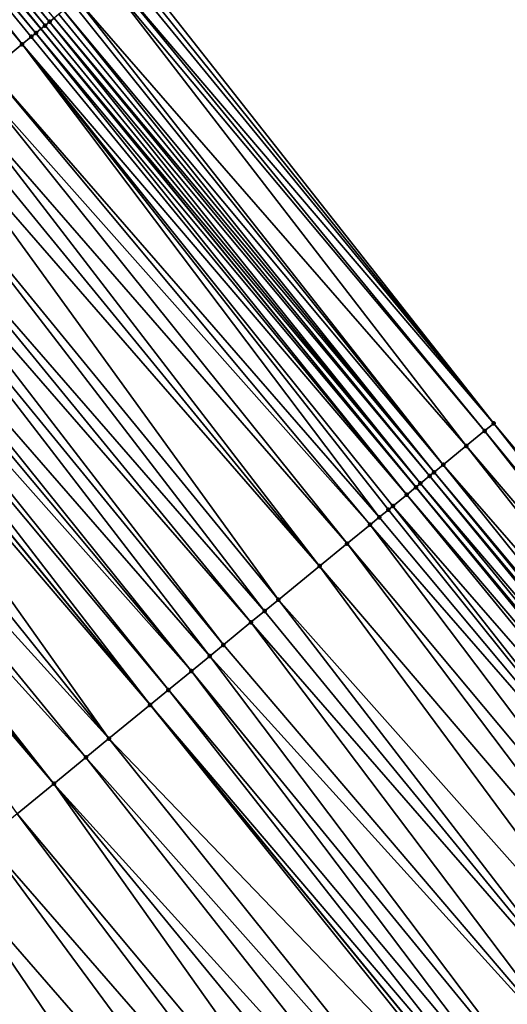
# Model space of a CAD drawing. Header units: feet. Extents: x 2004186 to 2014793, y 836912 to 864902.
# Tile 488 of 656: x 2007345 to 2007361, y 852045 to 852078. Entities that reach past the tile are written whole.
import ezdxf

# ---------------------------------------------------------------- set-up
doc = ezdxf.new("R2010")
doc.units = ezdxf.units.FT
doc.header["$LTSCALE"] = 100
doc.header["$MEASUREMENT"] = 0
for name, color, linetype, lineweight in [('EP_Travel Lane', 5, 'Continuous', 40), ('GPL_Skip Line', 2, 'Continuous', 40), ('Road Shots', 4, 'Continuous', 200), ('Road X-Section', 30, 'Continuous', 13)]:
    doc.layers.add(name, color=color, linetype=linetype, lineweight=lineweight)
doc.layers.add('I-77 SB_MM21-27-Surface-Border', color=7, linetype='Continuous')
doc.layers.add('I-77 SB_MM21-27-Surface-TIN', color=7, linetype='Continuous')

msp = doc.modelspace()

# ---------------------------------------------------------------- linework, layer by layer
at = {"layer": 'EP_Travel Lane'}
msp.add_polyline3d([(2007409.360636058, 852001.0853561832, 436.0396608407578), (2007396.500211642, 852016.4018308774, 436.1662396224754), (2007383.639723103, 852031.7183819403, 436.2780161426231), (2007370.954374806, 852047.0198980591, 436.3534693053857), (2007358.289980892, 852062.4992487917, 436.4248296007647), (2007345.625750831, 852077.9783992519, 436.5403146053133), (2007332.961546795, 852093.4575179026, 436.6628027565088), (2007320.484763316, 852108.9083508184, 436.7552748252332), (2007308.080106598, 852124.5968915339, 436.8335180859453), (2007295.675354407, 852140.2855529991, 436.8584495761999), (2007283.270587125, 852155.9742335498, 436.8749568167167), (2007270.955419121, 852171.5495952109, 436.9288561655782), (2007258.550641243, 852187.2382891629, 436.9984596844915), (2007246.145901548, 852202.9269348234, 437.0806944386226), (2007233.741103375, 852218.6156544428, 437.1436066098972)], dxfattribs=at)
at = {"layer": 'GPL_Skip Line'}
msp.add_polyline3d([(2007400.41848609, 851993.5982109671, 436.2031289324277), (2007387.580882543, 852008.9335304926, 436.3592634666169), (2007374.74317321, 852024.268976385, 436.4908941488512), (2007361.986144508, 852039.6713750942, 436.6037614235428), (2007349.312298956, 852055.1426916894, 436.7135698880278), (2007336.638543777, 852070.6138979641, 436.8476929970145), (2007323.964731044, 852086.0851744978, 436.9663311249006), (2007311.363644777, 852101.615408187, 437.0641809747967), (2007298.875162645, 852117.2369162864, 437.1475946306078), (2007286.386638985, 852132.8584763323, 437.2079724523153), (2007273.898076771, 852148.480084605, 437.2469640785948), (2007261.464525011, 852164.1451979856, 437.282366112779), (2007249.164776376, 852179.9155655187, 437.3910763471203), (2007236.864926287, 852195.686063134, 437.4659343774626), (2007224.565206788, 852211.4563933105, 437.5843661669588), (2007212.292808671, 852227.2478656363, 437.6978340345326)], dxfattribs=at)
at = {"layer": 'I-77 SB_MM21-27-Surface-Border', "color": 3, "linetype": 'ByBlock', "lineweight": -2}
msp.add_polyline3d([(2007235.760482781, 852220.19171268, 436.9675541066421), (2007248.533332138, 852204.7903650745, 436.853076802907), (2007260.833241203, 852189.0197918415, 436.7979060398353), (2007273.290845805, 852173.3722312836, 436.7392483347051), (2007285.925695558, 852158.0975889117, 436.6716579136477), (2007298.414230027, 852142.4760153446, 436.6172682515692), (2007310.90277895, 852126.8544236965, 436.5709005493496), (2007323.235145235, 852111.1079041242, 436.5432185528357), (2007336.185147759, 852096.100234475, 436.3995206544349), (2007348.549767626, 852080.3751865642, 436.3449406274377), (2007360.914235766, 852064.650323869, 436.2495338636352), (2007373.742862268, 852049.3056677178, 436.1573380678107), (2007385.476724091, 852033.2573517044, 436.1449178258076), (2007398.467898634, 852018.0501573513, 436.0381571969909), (2007411.15235097, 852002.5862111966, 435.9298862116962)], dxfattribs=at)
at = {"layer": 'I-77 SB_MM21-27-Surface-TIN', "color": 128, "linetype": 'ByBlock', "lineweight": -2}
for points in [[(2007332.782450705, 852093.3106725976, 436.6803129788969), (2007345.625750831, 852077.9783992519, 436.5403146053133), (2007332.961546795, 852093.4575179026, 436.6628027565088)], [(2007333.091769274, 852093.5642905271, 436.6500709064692), (2007332.961546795, 852093.4575179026, 436.6628027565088), (2007345.765564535, 852078.0930353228, 436.5267288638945)], [(2007345.765564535, 852078.0930353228, 436.5267288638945), (2007332.961546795, 852093.4575179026, 436.6628027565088), (2007345.625750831, 852077.9783992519, 436.5403146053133)], [(2007333.246469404, 852093.6910496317, 436.6459390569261), (2007333.091769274, 852093.5642905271, 436.6500709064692), (2007345.920261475, 852078.2197983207, 436.5217389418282)], [(2007333.091769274, 852093.5642905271, 436.6500709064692), (2007345.765564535, 852078.0930353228, 436.5267288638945), (2007345.920261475, 852078.2197983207, 436.5217389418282)], [(2007333.246469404, 852093.6910496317, 436.6459390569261), (2007345.920261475, 852078.2197983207, 436.5217389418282), (2007346.074973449, 852078.346542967, 436.5207935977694)], [(2007332.627782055, 852093.183875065, 436.6929144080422), (2007332.163727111, 852092.803542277, 436.7175364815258), (2007344.992200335, 852077.4590732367, 436.5840989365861)], [(2007332.782450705, 852093.3106725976, 436.6803129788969), (2007332.627782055, 852093.183875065, 436.6929144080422), (2007345.456245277, 852077.8394182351, 436.5567855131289)], [(2007332.627782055, 852093.183875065, 436.6929144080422), (2007345.301570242, 852077.7126284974, 436.5676689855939), (2007345.456245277, 852077.8394182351, 436.5567855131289)], [(2007332.627782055, 852093.183875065, 436.6929144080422), (2007344.992200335, 852077.4590732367, 436.5840989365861), (2007345.301570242, 852077.7126284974, 436.5676689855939)], [(2007332.782450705, 852093.3106725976, 436.6803129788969), (2007345.456245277, 852077.8394182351, 436.5567855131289), (2007345.625750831, 852077.9783992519, 436.5403146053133)], [(2007332.163727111, 852092.803542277, 436.7175364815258), (2007343.909343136, 852076.5717061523, 436.6247811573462), (2007344.992200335, 852077.4590732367, 436.5840989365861)], [(2007348.240426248, 852080.1215964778, 436.3690461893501), (2007347.931092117, 852079.8679975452, 436.3951014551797), (2007360.914235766, 852064.650323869, 436.2495338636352)], [(2007348.395088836, 852080.24840141, 436.3548138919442), (2007348.240426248, 852080.1215964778, 436.3690461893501), (2007360.914235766, 852064.650323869, 436.2495338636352)], [(2007348.549767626, 852080.3751865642, 436.3449406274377), (2007348.395088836, 852080.24840141, 436.3548138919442), (2007360.914235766, 852064.650323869, 436.2495338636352)], [(2007347.77641223, 852079.7412137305, 436.4046794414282), (2007346.848342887, 852078.980498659, 436.4648327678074), (2007359.986216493, 852063.8895476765, 436.3231589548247)], [(2007347.931092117, 852079.8679975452, 436.3951014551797), (2007347.77641223, 852079.7412137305, 436.4046794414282), (2007360.604909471, 852064.3967153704, 436.2776976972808)], [(2007347.77641223, 852079.7412137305, 436.4046794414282), (2007359.986216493, 852063.8895476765, 436.3231589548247), (2007360.604909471, 852064.3967153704, 436.2776976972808)], [(2007347.931092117, 852079.8679975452, 436.3951014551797), (2007360.604909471, 852064.3967153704, 436.2776976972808), (2007360.914235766, 852064.650323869, 436.2495338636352)], [(2007346.693673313, 852078.8537022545, 436.4771855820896), (2007346.384349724, 852078.600090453, 436.5060771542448), (2007359.212864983, 852063.255570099, 436.3839439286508)], [(2007346.848342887, 852078.980498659, 436.4648327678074), (2007346.693673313, 852078.8537022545, 436.4771855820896), (2007359.212864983, 852063.255570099, 436.3839439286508)], [(2007346.848342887, 852078.980498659, 436.4648327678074), (2007359.212864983, 852063.255570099, 436.3839439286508), (2007359.986216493, 852063.8895476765, 436.3231589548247)], [(2007346.229671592, 852078.4733044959, 436.5161273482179), (2007346.074973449, 852078.346542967, 436.5207935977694), (2007358.903515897, 852063.0019894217, 436.405975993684)], [(2007346.384349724, 852078.600090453, 436.5060771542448), (2007346.229671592, 852078.4733044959, 436.5161273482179), (2007358.903515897, 852063.0019894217, 436.405975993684)], [(2007346.384349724, 852078.600090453, 436.5060771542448), (2007358.903515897, 852063.0019894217, 436.405975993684), (2007359.212864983, 852063.255570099, 436.3839439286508)], [(2007345.765564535, 852078.0930353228, 436.5267288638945), (2007345.625750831, 852077.9783992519, 436.5403146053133), (2007358.43940913, 852062.6217198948, 436.4166558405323)], [(2007345.920261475, 852078.2197983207, 436.5217389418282), (2007345.765564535, 852078.0930353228, 436.5267288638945), (2007358.43940913, 852062.6217198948, 436.4166558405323)], [(2007346.074973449, 852078.346542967, 436.5207935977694), (2007345.920261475, 852078.2197983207, 436.5217389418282), (2007358.74882232, 852062.8752223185, 436.4118709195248)], [(2007345.920261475, 852078.2197983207, 436.5217389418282), (2007358.43940913, 852062.6217198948, 436.4166558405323), (2007358.74882232, 852062.8752223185, 436.4118709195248)], [(2007346.074973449, 852078.346542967, 436.5207935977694), (2007358.74882232, 852062.8752223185, 436.4118709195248), (2007358.903515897, 852063.0019894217, 436.405975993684)], [(2007345.456245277, 852077.8394182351, 436.5567855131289), (2007345.301570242, 852077.7126284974, 436.5676689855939), (2007357.975390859, 852062.2413423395, 436.4511451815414)], [(2007345.456245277, 852077.8394182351, 436.5567855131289), (2007358.284725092, 852062.4949411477, 436.4251170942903), (2007345.625750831, 852077.9783992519, 436.5403146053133)], [(2007345.456245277, 852077.8394182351, 436.5567855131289), (2007357.975390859, 852062.2413423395, 436.4511451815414), (2007358.284725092, 852062.4949411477, 436.4251170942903)], [(2007358.284725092, 852062.4949411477, 436.4251170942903), (2007358.289980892, 852062.4992487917, 436.4248296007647), (2007345.625750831, 852077.9783992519, 436.5403146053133)], [(2007358.43940913, 852062.6217198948, 436.4166558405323), (2007345.625750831, 852077.9783992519, 436.5403146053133), (2007358.289980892, 852062.4992487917, 436.4248296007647)], [(2007344.992200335, 852077.4590732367, 436.5840989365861), (2007343.909343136, 852076.5717061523, 436.6247811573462), (2007357.047225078, 852061.4807449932, 436.4853525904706)], [(2007345.301570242, 852077.7126284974, 436.5676689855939), (2007344.992200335, 852077.4590732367, 436.5840989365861), (2007357.975390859, 852062.2413423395, 436.4511451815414)], [(2007344.992200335, 852077.4590732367, 436.5840989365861), (2007357.511335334, 852061.8610102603, 436.475611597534), (2007357.975390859, 852062.2413423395, 436.4511451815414)], [(2007344.992200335, 852077.4590732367, 436.5840989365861), (2007357.356639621, 852061.7342457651, 436.4809317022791), (2007357.511335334, 852061.8610102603, 436.475611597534)], [(2007344.992200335, 852077.4590732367, 436.5840989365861), (2007357.047225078, 852061.4807449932, 436.4853525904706), (2007357.356639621, 852061.7342457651, 436.4809317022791)], [(2007343.909343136, 852076.5717061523, 436.6247811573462), (2007343.445254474, 852076.1914145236, 436.640331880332), (2007356.73781803, 852061.227235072, 436.4917900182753)], [(2007343.909343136, 852076.5717061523, 436.6247811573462), (2007356.73781803, 852061.227235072, 436.4917900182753), (2007357.047225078, 852061.4807449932, 436.4853525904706)], [(2007343.445254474, 852076.1914145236, 436.640331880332), (2007342.826477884, 852075.6843488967, 436.6632970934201), (2007355.964344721, 852060.5934061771, 436.5198053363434)], [(2007343.445254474, 852076.1914145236, 436.640331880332), (2007355.964344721, 852060.5934061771, 436.5198053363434), (2007356.73781803, 852061.227235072, 436.4917900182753)], [(2007342.826477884, 852075.6843488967, 436.6632970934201), (2007342.36238719, 852075.3040597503, 436.678300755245), (2007355.036160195, 852059.8328317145, 436.5489691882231)], [(2007342.826477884, 852075.6843488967, 436.6632970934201), (2007355.036160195, 852059.8328317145, 436.5489691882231), (2007355.964344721, 852060.5934061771, 436.5198053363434)], [(2007342.36238719, 852075.3040597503, 436.678300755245), (2007341.898276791, 852074.9237946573, 436.6880030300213), (2007355.036160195, 852059.8328317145, 436.5489691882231)], [(2007341.898276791, 852074.9237946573, 436.6880030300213), (2007340.970083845, 852074.1632304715, 436.7149011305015), (2007353.643872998, 852058.691982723, 436.5899153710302)], [(2007341.898276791, 852074.9237946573, 436.6880030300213), (2007353.643872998, 852058.691982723, 436.5899153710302), (2007355.036160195, 852059.8328317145, 436.5489691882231)], [(2007340.970083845, 852074.1632304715, 436.7149011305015), (2007340.041907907, 852073.4026455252, 436.7463748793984), (2007353.1797945, 852058.311678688, 436.6082008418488)], [(2007340.970083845, 852074.1632304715, 436.7149011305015), (2007353.1797945, 852058.311678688, 436.6082008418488), (2007353.643872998, 852058.691982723, 436.5899153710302)], [(2007340.041907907, 852073.4026455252, 436.7463748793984), (2007339.577799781, 852073.0223776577, 436.7566886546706), (2007352.715677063, 852057.9314221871, 436.616009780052)], [(2007340.041907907, 852073.4026455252, 436.7463748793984), (2007352.715677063, 852057.9314221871, 436.616009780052), (2007353.1797945, 852058.311678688, 436.6082008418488)], [(2007339.577799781, 852073.0223776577, 436.7566886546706), (2007339.113691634, 852072.6421098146, 436.7669970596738), (2007351.787473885, 852057.1708704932, 436.6401554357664)], [(2007339.577799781, 852073.0223776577, 436.7566886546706), (2007351.787473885, 852057.1708704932, 436.6401554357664), (2007352.715677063, 852057.9314221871, 436.616009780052)], [(2007339.113691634, 852072.6421098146, 436.7669970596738), (2007338.185499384, 852071.8815447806, 436.7940820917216), (2007351.323384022, 852056.7905803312, 436.6553832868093)], [(2007339.113691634, 852072.6421098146, 436.7669970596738), (2007351.323384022, 852056.7905803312, 436.6553832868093), (2007351.787473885, 852057.1708704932, 436.6401554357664)], [(2007338.185499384, 852071.8815447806, 436.7940820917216), (2007337.876105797, 852071.6280184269, 436.8041409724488), (2007350.70457547, 852056.2835537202, 436.6697498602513)], [(2007338.185499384, 852071.8815447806, 436.7940820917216), (2007350.70457547, 852056.2835537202, 436.6697498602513), (2007351.323384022, 852056.7905803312, 436.6553832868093)], [(2007337.876105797, 852071.6280184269, 436.8041409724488), (2007337.41203894, 852071.2477001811, 436.8255581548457), (2007350.70457547, 852056.2835537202, 436.6697498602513)], [(2007337.41203894, 852071.2477001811, 436.8255581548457), (2007337.102639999, 852070.9941803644, 436.8341762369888), (2007349.931101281, 852055.6497259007, 436.6975281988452)], [(2007337.41203894, 852071.2477001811, 436.8255581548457), (2007349.931101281, 852055.6497259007, 436.6975281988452), (2007350.70457547, 852056.2835537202, 436.6697498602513)], [(2007337.102639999, 852070.9941803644, 436.8341762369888), (2007336.638543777, 852070.6138979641, 436.8476929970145), (2007349.312298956, 852055.1426916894, 436.7135698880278)], [(2007337.102639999, 852070.9941803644, 436.8341762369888), (2007349.312298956, 852055.1426916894, 436.7135698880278), (2007349.931101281, 852055.6497259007, 436.6975281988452)], [(2007336.329146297, 852070.3603763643, 436.8567041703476), (2007349.312298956, 852055.1426916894, 436.7135698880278), (2007336.638543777, 852070.6138979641, 436.8476929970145)], [(2007336.329146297, 852070.3603763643, 436.8567041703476), (2007335.400914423, 852069.5998596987, 436.8731288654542), (2007347.919967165, 852054.0018971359, 436.7425179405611)], [(2007336.329146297, 852070.3603763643, 436.8567041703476), (2007347.919967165, 852054.0018971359, 436.7425179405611), (2007349.312298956, 852055.1426916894, 436.7135698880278)], [(2007335.400914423, 852069.5998596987, 436.8731288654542), (2007334.472715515, 852068.8393027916, 436.8984227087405), (2007347.919967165, 852054.0018971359, 436.7425179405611)], [(2007334.472715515, 852068.8393027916, 436.8984227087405), (2007333.699206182, 852068.2055178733, 436.9167450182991), (2007347.146485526, 852053.3680784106, 436.768291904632)], [(2007334.472715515, 852068.8393027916, 436.8984227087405), (2007347.146485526, 852053.3680784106, 436.768291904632), (2007347.919967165, 852054.0018971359, 436.7425179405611)], [(2007333.699206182, 852068.2055178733, 436.9167450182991), (2007333.389811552, 852067.951992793, 436.9265232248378), (2007346.063596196, 852052.4807505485, 436.800330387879)], [(2007333.699206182, 852068.2055178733, 436.9167450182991), (2007346.063596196, 852052.4807505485, 436.800330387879), (2007347.146485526, 852053.3680784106, 436.768291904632)], [(2007333.389811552, 852067.951992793, 436.9265232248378), (2007333.080410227, 852067.6984758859, 436.9345000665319), (2007346.063596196, 852052.4807505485, 436.800330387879)], [(2007333.080410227, 852067.6984758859, 436.9345000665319), (2007344.82600912, 852051.4666606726, 436.8371421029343), (2007346.063596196, 852052.4807505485, 436.800330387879)], [(2007360.914235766, 852064.650323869, 436.2495338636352), (2007360.604909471, 852064.3967153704, 436.2776976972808), (2007373.27888705, 852048.9252376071, 436.2034106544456)], [(2007360.914235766, 852064.650323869, 436.2495338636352), (2007373.27888705, 852048.9252376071, 436.2034106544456), (2007373.742862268, 852049.3056677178, 436.1573380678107)], [(2007360.604909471, 852064.3967153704, 436.2776976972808), (2007359.986216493, 852063.8895476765, 436.3231589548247), (2007372.969557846, 852048.671632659, 436.2307919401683)], [(2007360.604909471, 852064.3967153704, 436.2776976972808), (2007372.969557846, 852048.671632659, 436.2307919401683), (2007373.27888705, 852048.9252376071, 436.2034106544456)], [(2007359.986216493, 852063.8895476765, 436.3231589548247), (2007359.212864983, 852063.255570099, 436.3839439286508), (2007372.35085786, 852048.1644735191, 436.2743678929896)], [(2007359.986216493, 852063.8895476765, 436.3231589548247), (2007372.35085786, 852048.1644735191, 436.2743678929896), (2007372.969557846, 852048.671632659, 436.2307919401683)], [(2007359.212864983, 852063.255570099, 436.3839439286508), (2007358.903515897, 852063.0019894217, 436.405975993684), (2007371.732193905, 852047.6572703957, 436.3276378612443)], [(2007359.212864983, 852063.255570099, 436.3839439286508), (2007371.732193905, 852047.6572703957, 436.3276378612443), (2007372.35085786, 852048.1644735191, 436.2743678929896)], [(2007358.74882232, 852062.8752223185, 436.4118709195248), (2007358.43940913, 852062.6217198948, 436.4166558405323), (2007371.422813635, 852047.4037277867, 436.3412796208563)], [(2007358.903515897, 852063.0019894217, 436.405975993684), (2007358.74882232, 852062.8752223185, 436.4118709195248), (2007371.57751067, 852047.5304906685, 436.3363151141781)], [(2007358.74882232, 852062.8752223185, 436.4118709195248), (2007371.422813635, 852047.4037277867, 436.3412796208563), (2007371.57751067, 852047.5304906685, 436.3363151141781)], [(2007358.903515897, 852063.0019894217, 436.405975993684), (2007371.57751067, 852047.5304906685, 436.3363151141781), (2007371.732193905, 852047.6572703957, 436.3276378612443)], [(2007358.284725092, 852062.4949411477, 436.4251170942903), (2007357.975390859, 852062.2413423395, 436.4511451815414), (2007370.954374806, 852047.0198980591, 436.3534693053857)], [(2007358.284725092, 852062.4949411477, 436.4251170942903), (2007370.954374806, 852047.0198980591, 436.3534693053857), (2007358.289980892, 852062.4992487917, 436.4248296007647)], [(2007358.43940913, 852062.6217198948, 436.4166558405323), (2007358.289980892, 852062.4992487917, 436.4248296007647), (2007371.113405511, 852047.1502191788, 436.3474275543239)], [(2007370.958711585, 852047.0234525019, 436.3532285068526), (2007358.289980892, 852062.4992487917, 436.4248296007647), (2007370.954374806, 852047.0198980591, 436.3534693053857)], [(2007371.113405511, 852047.1502191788, 436.3474275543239), (2007358.289980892, 852062.4992487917, 436.4248296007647), (2007370.958711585, 852047.0234525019, 436.3532285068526)], [(2007358.43940913, 852062.6217198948, 436.4166558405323), (2007371.113405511, 852047.1502191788, 436.3474275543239), (2007371.422813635, 852047.4037277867, 436.3412796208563)], [(2007357.975390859, 852062.2413423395, 436.4511451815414), (2007357.511335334, 852061.8610102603, 436.475611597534), (2007370.649344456, 852046.7698938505, 436.370406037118)], [(2007357.975390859, 852062.2413423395, 436.4511451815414), (2007370.649344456, 852046.7698938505, 436.370406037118), (2007370.954374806, 852047.0198980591, 436.3534693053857)], [(2007357.511335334, 852061.8610102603, 436.475611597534), (2007357.356639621, 852061.7342457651, 436.4809317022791), (2007369.875872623, 852046.1360631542, 436.3988184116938)], [(2007357.511335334, 852061.8610102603, 436.475611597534), (2007369.875872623, 852046.1360631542, 436.3988184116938), (2007370.649344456, 852046.7698938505, 436.370406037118)], [(2007357.047225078, 852061.4807449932, 436.4853525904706), (2007356.73781803, 852061.227235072, 436.4917900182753), (2007369.875872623, 852046.1360631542, 436.3988184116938)], [(2007357.356639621, 852061.7342457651, 436.4809317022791), (2007357.047225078, 852061.4807449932, 436.4853525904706), (2007369.875872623, 852046.1360631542, 436.3988184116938)], [(2007356.73781803, 852061.227235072, 436.4917900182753), (2007355.964344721, 852060.5934061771, 436.5198053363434), (2007368.792959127, 852045.2487647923, 436.4243550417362)], [(2007356.73781803, 852061.227235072, 436.4917900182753), (2007368.792959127, 852045.2487647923, 436.4243550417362), (2007369.875872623, 852046.1360631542, 436.3988184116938)], [(2007355.964344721, 852060.5934061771, 436.5198053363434), (2007355.036160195, 852059.8328317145, 436.5489691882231), (2007368.019472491, 852044.6149521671, 436.4487845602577)], [(2007355.964344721, 852060.5934061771, 436.5198053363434), (2007368.019472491, 852044.6149521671, 436.4487845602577), (2007368.792959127, 852045.2487647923, 436.4243550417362)], [(2007355.036160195, 852059.8328317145, 436.5489691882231), (2007353.643872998, 852058.691982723, 436.5899153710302), (2007366.936580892, 852043.7276270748, 436.4802126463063)], [(2007355.036160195, 852059.8328317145, 436.5489691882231), (2007366.936580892, 852043.7276270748, 436.4802126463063), (2007368.019472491, 852044.6149521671, 436.4487845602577)], [(2007353.643872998, 852058.691982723, 436.5899153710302), (2007353.1797945, 852058.311678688, 436.6082008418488), (2007365.853672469, 852042.8403225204, 436.5071140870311)], [(2007353.643872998, 852058.691982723, 436.5899153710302), (2007365.853672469, 852042.8403225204, 436.5071140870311), (2007366.936580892, 852043.7276270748, 436.4802126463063)], [(2007353.1797945, 852058.311678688, 436.6082008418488), (2007352.715677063, 852057.9314221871, 436.616009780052), (2007365.853672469, 852042.8403225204, 436.5071140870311)], [(2007352.715677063, 852057.9314221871, 436.616009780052), (2007351.787473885, 852057.1708704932, 436.6401554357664), (2007364.770742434, 852041.9530443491, 436.5282007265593)], [(2007352.715677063, 852057.9314221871, 436.616009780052), (2007364.770742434, 852041.9530443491, 436.5282007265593), (2007365.853672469, 852042.8403225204, 436.5071140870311)], [(2007351.787473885, 852057.1708704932, 436.6401554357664), (2007351.323384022, 852056.7905803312, 436.6553832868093), (2007364.770742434, 852041.9530443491, 436.5282007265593)], [(2007351.323384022, 852056.7905803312, 436.6553832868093), (2007350.70457547, 852056.2835537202, 436.6697498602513), (2007363.378429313, 852040.8122270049, 436.562171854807)], [(2007351.323384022, 852056.7905803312, 436.6553832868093), (2007363.378429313, 852040.8122270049, 436.562171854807), (2007364.770742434, 852041.9530443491, 436.5282007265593)], [(2007350.70457547, 852056.2835537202, 436.6697498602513), (2007349.931101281, 852055.6497259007, 436.6975281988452), (2007362.759656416, 852040.3051568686, 436.5861314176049)], [(2007350.70457547, 852056.2835537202, 436.6697498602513), (2007362.759656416, 852040.3051568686, 436.5861314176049), (2007363.378429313, 852040.8122270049, 436.562171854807)], [(2007349.931101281, 852055.6497259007, 436.6975281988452), (2007349.312298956, 852055.1426916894, 436.7135698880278), (2007362.295548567, 852039.9248886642, 436.5965197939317)], [(2007349.931101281, 852055.6497259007, 436.6975281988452), (2007362.295548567, 852039.9248886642, 436.5965197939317), (2007362.759656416, 852040.3051568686, 436.5861314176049)], [(2007347.919967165, 852054.0018971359, 436.7425179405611), (2007361.831442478, 852039.544618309, 436.6073822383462), (2007349.312298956, 852055.1426916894, 436.7135698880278)], [(2007361.831442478, 852039.544618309, 436.6073822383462), (2007361.986144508, 852039.6713750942, 436.6037614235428), (2007349.312298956, 852055.1426916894, 436.7135698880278)], [(2007362.295548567, 852039.9248886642, 436.5965197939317), (2007349.312298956, 852055.1426916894, 436.7135698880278), (2007361.986144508, 852039.6713750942, 436.6037614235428)], [(2007347.919967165, 852054.0018971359, 436.7425179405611), (2007347.146485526, 852053.3680784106, 436.768291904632), (2007360.439126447, 852038.4038045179, 436.6405702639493)], [(2007347.919967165, 852054.0018971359, 436.7425179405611), (2007360.439126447, 852038.4038045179, 436.6405702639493), (2007361.831442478, 852039.544618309, 436.6073822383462)], [(2007347.146485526, 852053.3680784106, 436.768291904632), (2007346.063596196, 852052.4807505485, 436.800330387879), (2007359.510914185, 852037.6432639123, 436.6622720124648)], [(2007347.146485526, 852053.3680784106, 436.768291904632), (2007359.510914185, 852037.6432639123, 436.6622720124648), (2007360.439126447, 852038.4038045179, 436.6405702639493)], [(2007346.063596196, 852052.4807505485, 436.800330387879), (2007344.82600912, 852051.4666606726, 436.8371421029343), (2007357.654540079, 852036.1221211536, 436.7192405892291)], [(2007346.063596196, 852052.4807505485, 436.800330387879), (2007358.737414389, 852037.0094673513, 436.6831609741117), (2007359.510914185, 852037.6432639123, 436.6622720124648)], [(2007346.063596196, 852052.4807505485, 436.800330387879), (2007357.654540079, 852036.1221211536, 436.7192405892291), (2007358.737414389, 852037.0094673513, 436.6831609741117)], [(2007344.82600912, 852051.4666606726, 436.8371421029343), (2007343.743101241, 852050.5793554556, 436.8641896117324), (2007356.881040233, 852035.4883246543, 436.7401159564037)], [(2007344.82600912, 852051.4666606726, 436.8371421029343), (2007356.881040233, 852035.4883246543, 436.7401159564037), (2007357.654540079, 852036.1221211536, 436.7192405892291)], [(2007343.743101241, 852050.5793554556, 436.8641896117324), (2007342.50552861, 852049.5652479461, 436.9048877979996), (2007355.643445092, 852034.474244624, 436.7747576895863)], [(2007343.743101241, 852050.5793554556, 436.8641896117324), (2007355.643445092, 852034.474244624, 436.7747576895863), (2007356.881040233, 852035.4883246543, 436.7401159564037)], [(2007342.50552861, 852049.5652479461, 436.9048877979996), (2007341.267982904, 852048.5511075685, 436.9528300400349), (2007353.787097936, 852032.9530689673, 436.8389770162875)], [(2007342.50552861, 852049.5652479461, 436.9048877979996), (2007353.787097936, 852032.9530689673, 436.8389770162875), (2007355.643445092, 852034.474244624, 436.7747576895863)], [(2007341.267982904, 852048.5511075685, 436.9528300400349), (2007340.64919186, 852048.0440595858, 436.9719069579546), (2007353.787097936, 852032.9530689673, 436.8389770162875)], [(2007340.64919186, 852048.0440595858, 436.9719069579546), (2007340.030374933, 852047.5370432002, 436.984019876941), (2007353.323003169, 852032.5727847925, 436.8528853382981)], [(2007340.64919186, 852048.0440595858, 436.9719069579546), (2007353.323003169, 852032.5727847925, 436.8528853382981), (2007353.787097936, 852032.9530689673, 436.8389770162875)], [(2007340.030374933, 852047.5370432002, 436.984019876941), (2007339.720976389, 852047.2835228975, 436.9927453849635), (2007352.549473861, 852031.9390242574, 436.8658341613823)], [(2007340.030374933, 852047.5370432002, 436.984019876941), (2007352.549473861, 852031.9390242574, 436.8658341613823), (2007353.323003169, 852032.5727847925, 436.8528853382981)], [(2007339.256916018, 852046.9031967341, 437.015907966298), (2007352.319153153, 852031.7502962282, 436.8728418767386), (2007339.674079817, 852047.2450882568, 436.9950861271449)], [(2007339.720976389, 852047.2835228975, 436.9927453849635), (2007339.674079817, 852047.2450882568, 436.9950861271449), (2007352.319153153, 852031.7502962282, 436.8728418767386)], [(2007339.720976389, 852047.2835228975, 436.9927453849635), (2007352.319153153, 852031.7502962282, 436.8728418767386), (2007352.549473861, 852031.9390242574, 436.8658341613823)], [(2007339.256916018, 852046.9031967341, 437.015907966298), (2007339.102220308, 852046.7764322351, 437.0212288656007), (2007351.930681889, 852031.4319774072, 436.8846614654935)], [(2007339.256916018, 852046.9031967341, 437.015907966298), (2007351.930681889, 852031.4319774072, 436.8846614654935), (2007352.319153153, 852031.7502962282, 436.8728418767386)], [(2007338.947513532, 852046.6496812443, 437.0235726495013), (2007338.638083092, 852046.3961998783, 437.0237165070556), (2007351.930681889, 852031.4319774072, 436.8846614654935)], [(2007339.102220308, 852046.7764322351, 437.0212288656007), (2007338.947513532, 852046.6496812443, 437.0235726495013), (2007351.930681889, 852031.4319774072, 436.8846614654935)], [(2007338.638083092, 852046.3961998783, 437.0237165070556), (2007338.173950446, 852046.0159619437, 437.0274334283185), (2007350.693053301, 852030.4179382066, 436.9103043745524)], [(2007338.638083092, 852046.3961998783, 437.0237165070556), (2007350.693053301, 852030.4179382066, 436.9103043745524), (2007351.930681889, 852031.4319774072, 436.8846614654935)], [(2007338.173950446, 852046.0159619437, 437.0274334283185), (2007337.86454687, 852045.7624477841, 437.0348049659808), (2007350.693053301, 852030.4179382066, 436.9103043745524)], [(2007337.86454687, 852045.7624477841, 437.0348049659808), (2007337.091081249, 852045.1286095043, 437.0648887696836), (2007349.919557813, 852029.7841363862, 436.9323524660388)], [(2007337.86454687, 852045.7624477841, 437.0348049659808), (2007349.919557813, 852029.7841363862, 436.9323524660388), (2007350.693053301, 852030.4179382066, 436.9103043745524)], [(2007337.091081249, 852045.1286095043, 437.0648887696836), (2007336.627001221, 852044.7483073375, 437.0827624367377), (2007349.300753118, 852029.2771050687, 436.9477564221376)], [(2007337.091081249, 852045.1286095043, 437.0648887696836), (2007349.300753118, 852029.2771050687, 436.9477564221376), (2007349.919557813, 852029.7841363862, 436.9323524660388)]]:
    msp.add_3dface(points, dxfattribs=at)
at = {"layer": 'Road Shots', "lineweight": 100}
for p in [(2007345.765564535, 852078.0930353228, 436.5267288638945), (2007345.920261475, 852078.2197983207, 436.5217389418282), (2007345.456245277, 852077.8394182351, 436.5567855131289), (2007344.992200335, 852077.4590732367, 436.5840989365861), (2007345.301570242, 852077.7126284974, 436.5676689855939), (2007360.914235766, 852064.650323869, 436.2495338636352), (2007360.604909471, 852064.3967153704, 436.2776976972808), (2007359.986216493, 852063.8895476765, 436.3231589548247), (2007359.212864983, 852063.255570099, 436.3839439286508), (2007358.74882232, 852062.8752223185, 436.4118709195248), (2007358.903515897, 852063.0019894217, 436.405975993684), (2007358.284725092, 852062.4949411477, 436.4251170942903), (2007358.43940913, 852062.6217198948, 436.4166558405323), (2007357.975390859, 852062.2413423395, 436.4511451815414), (2007357.511335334, 852061.8610102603, 436.475611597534), (2007357.047225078, 852061.4807449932, 436.4853525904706), (2007357.356639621, 852061.7342457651, 436.4809317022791), (2007356.73781803, 852061.227235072, 436.4917900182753), (2007355.964344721, 852060.5934061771, 436.5198053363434), (2007355.036160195, 852059.8328317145, 436.5489691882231), (2007353.643872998, 852058.691982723, 436.5899153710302), (2007353.1797945, 852058.311678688, 436.6082008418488), (2007352.715677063, 852057.9314221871, 436.616009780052), (2007351.787473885, 852057.1708704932, 436.6401554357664), (2007351.323384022, 852056.7905803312, 436.6553832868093), (2007350.70457547, 852056.2835537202, 436.6697498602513), (2007349.931101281, 852055.6497259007, 436.6975281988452), (2007349.312298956, 852055.1426916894, 436.7135698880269), (2007347.919967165, 852054.0018971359, 436.7425179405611), (2007347.146485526, 852053.3680784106, 436.768291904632), (2007346.063596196, 852052.4807505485, 436.800330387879)]:
    msp.add_point(p, dxfattribs=at)
at = {"layer": 'Road X-Section', "extrusion": (-0.6336908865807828, 0.7735641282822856, 0.005865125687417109), "elevation": -612897.1103033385, "flags": 128}
msp.add_lwpolyline([(-2092769.395680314, 4032.046246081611), (-2092769.595680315, 4032.049020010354), (-2092769.995680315, 4032.064158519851), (-2092770.195680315, 4032.062284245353), (-2092770.795680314, 4032.045247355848), (-2092771.595680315, 4032.032512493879), (-2092772.195680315, 4032.01899597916), (-2092772.595680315, 4032.005721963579), (-2092772.795680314, 4032.00081507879), (-2092773.195680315, 4031.996480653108), (-2092773.595680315, 4031.993956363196), (-2092773.995680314, 4031.985403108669), (-2092774.595680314, 4031.967889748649), (-2092774.795680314, 4031.960450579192), (-2092775.195680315, 4031.952524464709), (-2092775.795680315, 4031.952454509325), (-2092775.995680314, 4031.950686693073), (-2092776.195680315, 4031.944838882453), (-2092776.595680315, 4031.923568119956), (-2092776.795680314, 4031.917691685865), (-2092777.395680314, 4031.913327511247), (-2092778.195680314, 4031.894701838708), (-2092778.595680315, 4031.883289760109), (-2092779.395680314, 4031.851015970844), (-2092780.995680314, 4031.807599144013), (-2092781.595680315, 4031.789189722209), (-2092782.595680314, 4031.772272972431), (-2092783.395680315, 4031.750875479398), (-2092784.395680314, 4031.722431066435), (-2092784.795680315, 4031.714454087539), (-2092785.195680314, 4031.704675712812), (-2092786.195680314, 4031.686353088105), (-2092787.395680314, 4031.661058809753), (-2092788.595680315, 4031.644633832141), (-2092789.595680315, 4031.622105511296), (-2092789.995680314, 4031.613487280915), (-2092790.595680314, 4031.592069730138), (-2092790.995680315, 4031.582010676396), (-2092792.195680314, 4031.554925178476), (-2092792.795680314, 4031.544616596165), (-2092793.395680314, 4031.534302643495), (-2092794.595680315, 4031.50282835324), (-2092795.795680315, 4031.475929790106), (-2092796.395680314, 4031.466227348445), (-2092796.995680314, 4031.451223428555), (-2092797.795680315, 4031.428257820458), (-2092798.395680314, 4031.412706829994), (-2092799.795680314, 4031.372023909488), (-2092800.195680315, 4031.355593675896), (-2092800.395680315, 4031.344710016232), (-2092800.795680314, 4031.314652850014), (-2092800.995680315, 4031.309662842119), (-2092801.195680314, 4031.308717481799), (-2092801.395680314, 4031.304051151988), (-2092801.595680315, 4031.29400078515), (-2092801.995680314, 4031.265108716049), (-2092802.195680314, 4031.252755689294), (-2092803.395680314, 4031.192601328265), (-2092803.595680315, 4031.183023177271), (-2092803.995680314, 4031.156967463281), (-2092804.195680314, 4031.142734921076), (-2092804.395680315, 4031.132861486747)], dxfattribs=at)
at = {"layer": 'Road X-Section', "extrusion": (-0.6336908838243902, 0.7735641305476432, 0.005865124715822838), "elevation": -612917.1028405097, "flags": 128}
msp.add_lwpolyline([(-2092769.997867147, 4032.021157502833), (-2092771.197867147, 4032.004806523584), (-2092772.197867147, 4031.993851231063), (-2092772.597867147, 4031.987361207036), (-2092773.197867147, 4031.969487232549), (-2092774.197867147, 4031.939402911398), (-2092774.597867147, 4031.93203124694), (-2092775.197867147, 4031.928314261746), (-2092775.597867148, 4031.928170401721), (-2092775.797867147, 4031.925826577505), (-2092775.997867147, 4031.92050558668), (-2092776.597867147, 4031.897342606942), (-2092776.997867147, 4031.888616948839), (-2092777.797867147, 4031.876503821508), (-2092778.597867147, 4031.857426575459), (-2092780.197867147, 4031.809483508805), (-2092781.797867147, 4031.768784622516), (-2092783.197867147, 4031.741736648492), (-2092784.797867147, 4031.704924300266), (-2092786.197867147, 4031.672885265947), (-2092787.197867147, 4031.647110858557), (-2092788.997867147, 4031.618162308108), (-2092789.797867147, 4031.602120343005), (-2092790.797867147, 4031.574341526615), (-2092791.597867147, 4031.559974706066), (-2092792.197867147, 4031.544746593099), (-2092793.397867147, 4031.520600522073), (-2092793.997867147, 4031.512791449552), (-2092794.597867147, 4031.494505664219), (-2092796.397867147, 4031.453558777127), (-2092797.597867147, 4031.424394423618), (-2092798.597867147, 4031.396378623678), (-2092798.997867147, 4031.389941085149), (-2092799.397867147, 4031.385520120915), (-2092799.597867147, 4031.380199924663), (-2092800.197867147, 4031.355733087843), (-2092800.597867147, 4031.329704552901), (-2092800.797867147, 4031.321243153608), (-2092801.197867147, 4031.316458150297), (-2092801.397867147, 4031.310563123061), (-2092801.797867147, 4031.288530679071), (-2092802.797867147, 4031.227744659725), (-2092803.597867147, 4031.182282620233), (-2092803.997867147, 4031.154118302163)], dxfattribs=at)
at = {"layer": 'Road X-Section', "extrusion": (-0.6336908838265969, 0.7735641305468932, 0.005865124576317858), "elevation": -612937.1028456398, "flags": 128}
msp.add_lwpolyline([(-2092770.797865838, 4031.990603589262), (-2092772.597865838, 4031.969571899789), (-2092773.397865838, 4031.954167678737), (-2092774.397865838, 4031.932119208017), (-2092775.997865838, 4031.906475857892), (-2092776.797865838, 4031.887648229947), (-2092777.797865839, 4031.874699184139), (-2092778.397865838, 4031.8607906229), (-2092780.797865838, 4031.79657019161), (-2092782.397865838, 4031.761927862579), (-2092783.397865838, 4031.741052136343), (-2092784.797865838, 4031.704971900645), (-2092785.797865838, 4031.6840825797), (-2092786.997865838, 4031.66238045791), (-2092788.797865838, 4031.629191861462), (-2092789.397865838, 4031.618329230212), (-2092789.997865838, 4031.6079406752), (-2092790.797865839, 4031.583980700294), (-2092792.597865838, 4031.550008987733), (-2092793.997865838, 4031.528921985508), (-2092795.397865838, 4031.502020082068), (-2092796.797865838, 4031.470591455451), (-2092797.797865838, 4031.446161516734), (-2092799.197865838, 4031.420624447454), (-2092800.197865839, 4031.392211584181), (-2092800.597865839, 4031.375033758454), (-2092800.797865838, 4031.369232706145), (-2092801.197865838, 4031.363084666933), (-2092801.397865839, 4031.358120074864), (-2092801.597865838, 4031.349442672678), (-2092802.397865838, 4031.296171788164), (-2092803.197865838, 4031.252595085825), (-2092803.597865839, 4031.225213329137), (-2092804.197865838, 4031.179139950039)], dxfattribs=at)

doc.saveas('drawing.dxf')
